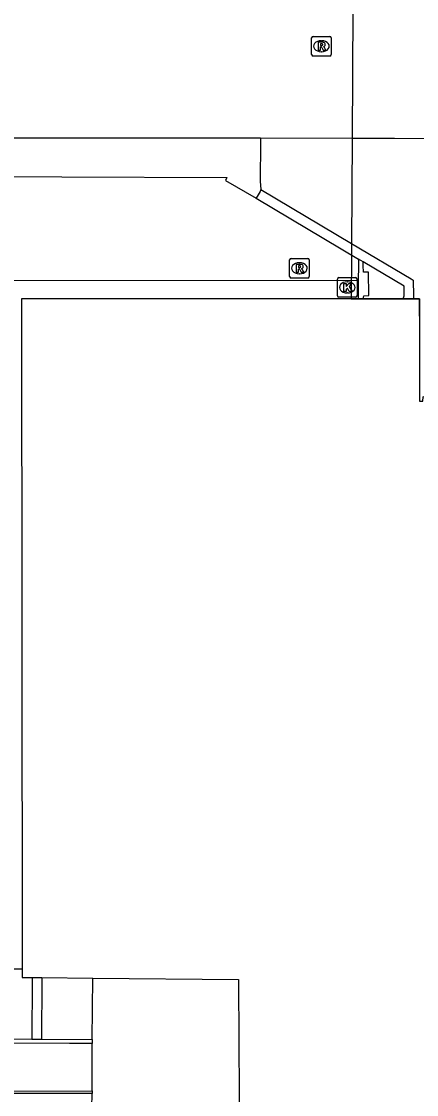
# Model space of a CAD drawing. Extents: x 161477 to 163040, y 383680 to 384868.
# Drawn here: x 161848.9 to 161869.1, y 384323.3 to 384378 of the extents above; entities that cross this region are included whole.
import ezdxf

# ---------------------------------------------------------------- set-up
doc = ezdxf.new("R2010")
doc.units = 0
for name, color, linetype in [('IMGEO_Groenvoorziening', 7, 'Continuous'), ('IMGEO_Kolk', 7, 'Continuous'), ('IMGEO_Muur', 7, 'Continuous'), ('IMGEO_Pand', 7, 'Continuous'), ('IMGEO_Pand_overbouw', 7, 'Continuous'), ('IMGEO_Rijbaan_lokaal_open', 7, 'Continuous'), ('IMGEO_Rioolput', 7, 'Continuous'), ('IMGEO_Voetpad_open', 7, 'Continuous')]:
    doc.layers.add(name, color=color, linetype=linetype)

msp = doc.modelspace()

# ---------------------------------------------------------------- linework, layer by layer
at = {"layer": 'IMGEO_Groenvoorziening'}
msp.add_lwpolyline([(161866.104, 384364.813), (161847.882, 384364.794)], dxfattribs=at)
at = {"layer": 'IMGEO_Kolk'}
for p, q in [((161865.049, 384364.033), (161865.049, 384364.885)), ((161865.124, 384364.959), (161865.976, 384364.959)), ((161866.05, 384364.885), (161866.05, 384364.033)), ((161865.537, 384364.739), (161865.562, 384364.739)), ((161865.976, 384363.959), (161865.124, 384363.959)), ((161865.56, 384364.179), (161865.535, 384364.179))]:
    msp.add_line(p, q, dxfattribs=at)
for points in [[(161865.049, 384364.033), (161865.049, 384364.885)], [(161865.124, 384364.959), (161865.976, 384364.959)], [(161866.05, 384364.885), (161866.05, 384364.033)], [(161865.37, 384364.659), (161865.493, 384364.659), (161865.493, 384364.508), (161865.623, 384364.659), (161865.787, 384364.659), (161865.641, 384364.508), (161865.794, 384364.259), (161865.642, 384364.259), (161865.557, 384364.423), (161865.493, 384364.356), (161865.493, 384364.259), (161865.37, 384364.259), (161865.37, 384364.659)], [(161865.976, 384363.959), (161865.124, 384363.959)]]:
    msp.add_lwpolyline(points, dxfattribs=at)
for centre, start, end in [((161865.126, 384364.883), 91.552, 178.448), ((161865.126, 384364.883), 91.552, 178.448), ((161865.974, 384364.883), 1.552, 88.448), ((161865.974, 384364.883), 1.552, 88.448), ((161865.126, 384364.035), 181.552, 268.448), ((161865.126, 384364.035), 181.552, 268.448), ((161865.974, 384364.035), 271.552, 358.448), ((161865.974, 384364.035), 271.552, 358.448)]:
    msp.add_arc(centre, 0.0765, start, end, dxfattribs=at)
for centre, major_axis, ratio, start_param, end_param in [((161865.536, 384364.459), (-0.387, 0.002), 0.722429, 4.712389, 7.853982), ((161865.561, 384364.459), (-0.39, 0.002), 0.717154, 1.570796, 4.712389)]:
    msp.add_ellipse(centre, major_axis=major_axis, ratio=ratio, start_param=start_param, end_param=end_param, dxfattribs=at)
at = {"layer": 'IMGEO_Muur'}
for points in [[(161861.132, 384369.454), (161861.105, 384369.35), (161860.901, 384369.01)], [(161861.132, 384369.454), (161865.762, 384366.704), (161868.81, 384364.894), (161868.913, 384364.833), (161868.933, 384364.026), (161868.937, 384363.876)], [(161860.901, 384369.01), (161866.118, 384365.909)], [(161866.118, 384365.909), (161866.116, 384365.577), (161866.104, 384364.813)], [(161866.367, 384365.761), (161866.118, 384365.909)], [(161866.353, 384363.876), (161866.392, 384364.034), (161866.65, 384364.043), (161866.637, 384365.239), (161866.378, 384365.236), (161866.366, 384365.575), (161866.367, 384365.761)], [(161868.398, 384363.876), (161868.453, 384364.023), (161868.454, 384364.521), (161866.367, 384365.761)], [(161866.104, 384364.813), (161866.104, 384364.026), (161866.103, 384363.876)], [(161852.527, 384325.872), (161851.367, 384325.875), (161829.585, 384325.925), (161814.847, 384325.975), (161814.846, 384326.215), (161816.546, 384326.216), (161826.635, 384326.222)], [(161826.635, 384326.222), (161829.586, 384326.195), (161849.447, 384326.089)], [(161849.447, 384326.089), (161849.937, 384326.086)], [(161849.937, 384326.086), (161852.527, 384326.072)], [(161852.527, 384326.072), (161852.527, 384325.872)], [(161852.533, 384323.314), (161832.33, 384323.318), (161814.832, 384323.355), (161814.846, 384323.599), (161832.338, 384323.6), (161832.338, 384323.43), (161852.532, 384323.455)], [(161852.532, 384323.455), (161852.533, 384323.314)]]:
    msp.add_lwpolyline(points, dxfattribs=at)
at = {"layer": 'IMGEO_Pand'}
for points in [[(161866.103, 384363.876), (161848.927, 384363.876), (161848.945, 384329.677)], [(161866.353, 384363.876), (161866.103, 384363.876)], [(161868.398, 384363.876), (161866.353, 384363.876)], [(161868.937, 384363.876), (161868.398, 384363.876)], [(161869.233, 384362.998), (161869.233, 384363.876), (161868.937, 384363.876)], [(161848.945, 384329.677), (161848.947, 384329.242), (161849.46, 384329.235)], [(161849.46, 384329.235), (161849.95, 384329.23)], [(161849.95, 384329.23), (161852.559, 384329.203)], [(161852.559, 384329.203), (161860.001, 384329.128), (161860.002, 384328.971), (161860.071, 384317.389), (161860.03, 384316.258)]]:
    msp.add_lwpolyline(points, dxfattribs=at)
at = {"layer": 'IMGEO_Pand_overbouw'}
msp.add_lwpolyline([(161886.368, 384381.97), (161886.373, 384383.105), (161886.373, 384383.255), (161886.437, 384399.486), (161865.94, 384399.605), (161865.845, 384382.002), (161865.791, 384372.068), (161865.762, 384366.704), (161865.758, 384366.123), (161865.746, 384363.876), (161866.103, 384363.876), (161866.353, 384363.876), (161868.937, 384363.876), (161869.233, 384363.876), (161869.233, 384358.648), (161869.403, 384358.648), (161869.417, 384358.867), (161870.905, 384359.356), (161871.183, 384358.643), (161872.363, 384358.64), (161875.123, 384358.611)], dxfattribs=at)
at = {"layer": 'IMGEO_Rijbaan_lokaal_open'}
for points in [[(161865.845, 384382.002), (161865.791, 384372.068)], [(161861.126, 384372.071), (161844.332, 384372.085), (161818.41, 384372.152), (161814.368, 384372.145)], [(161865.791, 384372.068), (161861.126, 384372.071)], [(161886.329, 384371.994), (161884.502, 384371.996), (161884.479, 384371.996), (161867.962, 384372.065), (161867.893, 384372.066), (161865.791, 384372.068)]]:
    msp.add_lwpolyline(points, dxfattribs=at)
at = {"layer": 'IMGEO_Rioolput'}
for p, q in [((161863.729, 384376.344), (161863.729, 384377.196)), ((161863.804, 384377.27), (161864.656, 384377.27)), ((161864.217, 384377.05), (161864.242, 384377.05)), ((161864.73, 384377.196), (161864.73, 384376.344)), ((161864.24, 384376.49), (161864.215, 384376.49)), ((161864.656, 384376.27), (161863.804, 384376.27)), ((161862.604, 384365.011), (161862.604, 384365.863)), ((161862.679, 384365.937), (161863.531, 384365.937)), ((161863.092, 384365.717), (161863.117, 384365.717)), ((161863.605, 384365.863), (161863.605, 384365.011)), ((161863.531, 384364.937), (161862.679, 384364.937)), ((161863.115, 384365.157), (161863.09, 384365.157))]:
    msp.add_line(p, q, dxfattribs=at)
for points in [[(161863.729, 384376.344), (161863.729, 384377.196)], [(161863.804, 384377.27), (161864.656, 384377.27)], [(161864.318, 384376.968), (161864.066, 384376.97), (161864.066, 384376.57)], [(161864.73, 384377.196), (161864.73, 384376.344)], [(161864.066, 384376.57), (161864.19, 384376.57), (161864.19, 384376.732), (161864.201, 384376.732)], [(161864.244, 384376.889), (161864.19, 384376.889), (161864.19, 384376.808)], [(161864.19, 384376.808), (161864.242, 384376.808)], [(161864.248, 384376.703), (161864.319, 384376.57), (161864.459, 384376.57), (161864.394, 384376.696)], [(161864.656, 384376.27), (161863.804, 384376.27)], [(161862.604, 384365.011), (161862.604, 384365.863)], [(161862.679, 384365.937), (161863.531, 384365.937)], [(161863.193, 384365.635), (161862.941, 384365.637), (161862.941, 384365.237)], [(161863.119, 384365.556), (161863.065, 384365.556), (161863.065, 384365.475)], [(161863.065, 384365.475), (161863.117, 384365.475)], [(161863.605, 384365.863), (161863.605, 384365.011)], [(161863.531, 384364.937), (161862.679, 384364.937)], [(161862.941, 384365.237), (161863.065, 384365.237), (161863.065, 384365.399), (161863.076, 384365.399)], [(161863.123, 384365.37), (161863.194, 384365.237), (161863.334, 384365.237), (161863.269, 384365.363)]]:
    msp.add_lwpolyline(points, dxfattribs=at)
for centre, radius, start, end in [((161863.806, 384377.194), 0.0765, 91.552, 178.448), ((161863.806, 384377.194), 0.0765, 91.552, 178.448), ((161864.317, 384376.858), 0.109, 350.3612, 89.416), ((161864.654, 384377.194), 0.0765, 1.552, 88.448), ((161864.654, 384377.194), 0.0765, 1.552, 88.448), ((161864.2, 384376.679), 0.0533, 26.0293, 88.6989), ((161864.226, 384376.997), 0.19, 274.7715, 282.9687), ((161864.25, 384376.793), 0.0964, 77.0061, 93.1865), ((161864.264, 384376.85), 0.0378, 276.6634, 79.6772), ((161864.315, 384376.858), 0.112, 277.5842, 350.9817), ((161864.299, 384376.643), 0.108, 29.5134, 73.7905), ((161863.806, 384376.346), 0.0765, 181.552, 268.448), ((161863.806, 384376.346), 0.0765, 181.552, 268.448), ((161864.654, 384376.346), 0.0765, 271.552, 358.448), ((161864.654, 384376.346), 0.0765, 271.552, 358.448), ((161862.681, 384365.861), 0.0765, 91.552, 178.448), ((161862.681, 384365.861), 0.0765, 91.552, 178.448), ((161863.101, 384365.664), 0.19, 274.7715, 282.9687), ((161863.125, 384365.46), 0.0964, 77.0061, 93.1865), ((161863.139, 384365.517), 0.0378, 276.6634, 79.6772), ((161863.192, 384365.525), 0.109, 350.3612, 89.416), ((161863.19, 384365.525), 0.112, 277.5842, 350.9817), ((161863.529, 384365.861), 0.0765, 1.552, 88.448), ((161863.529, 384365.861), 0.0765, 1.552, 88.448), ((161862.681, 384365.013), 0.0765, 181.552, 268.448), ((161862.681, 384365.013), 0.0765, 181.552, 268.448), ((161863.075, 384365.346), 0.0533, 26.0293, 88.6989), ((161863.174, 384365.31), 0.108, 29.5134, 73.7905), ((161863.529, 384365.013), 0.0765, 271.552, 358.448), ((161863.529, 384365.013), 0.0765, 271.552, 358.448)]:
    msp.add_arc(centre, radius, start, end, dxfattribs=at)
for centre, major_axis, ratio, start_param, end_param in [((161864.216, 384376.77), (-0.387, 0.002), 0.722429, 4.712389, 7.853982), ((161864.241, 384376.77), (-0.39, 0.002), 0.717154, 1.570796, 4.712389), ((161863.091, 384365.437), (-0.387, 0.002), 0.722429, 4.712389, 7.853982), ((161863.116, 384365.437), (-0.39, 0.002), 0.717154, 1.570796, 4.712389)]:
    msp.add_ellipse(centre, major_axis=major_axis, ratio=ratio, start_param=start_param, end_param=end_param, dxfattribs=at)
at = {"layer": 'IMGEO_Voetpad_open'}
for points in [[(161861.126, 384372.071), (161861.125, 384371.857), (161861.109, 384369.88), (161861.132, 384369.454)], [(161826.665, 384362.833), (161826.596, 384370.149), (161842.531, 384370.13), (161859.393, 384370.069), (161859.337, 384369.912), (161860.901, 384369.01)], [(161847.943, 384329.675), (161848.643, 384329.676), (161848.837, 384329.676), (161848.945, 384329.677)], [(161849.46, 384329.235), (161849.46, 384329.079), (161849.447, 384326.089)], [(161849.95, 384329.23), (161849.95, 384329.077), (161849.937, 384326.086)], [(161852.527, 384326.072), (161852.559, 384329.203)], [(161852.532, 384323.455), (161852.527, 384325.872)], [(161852.474, 384321.173), (161852.533, 384323.314)]]:
    msp.add_lwpolyline(points, dxfattribs=at)

doc.saveas('drawing.dxf')
